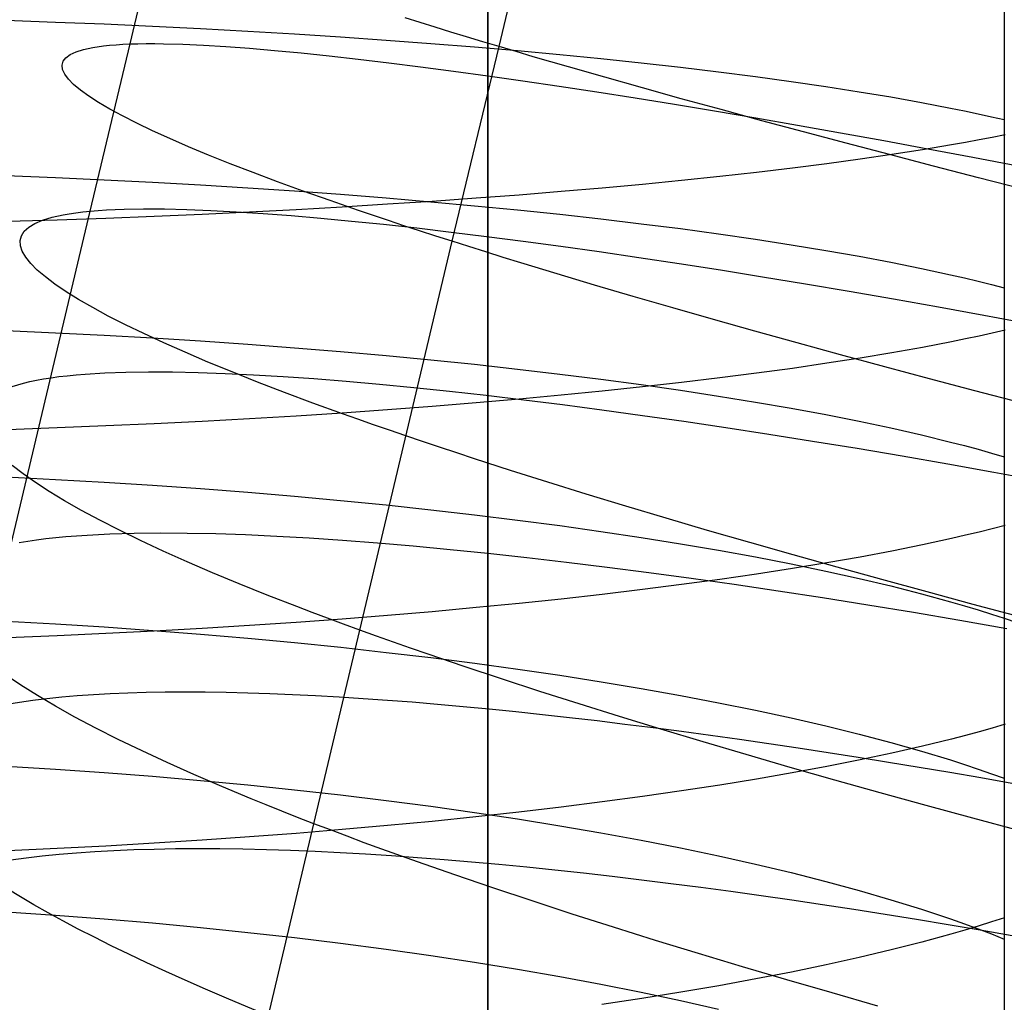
# Model space of a CAD drawing. Extents: x -383 to 1849, y -1185 to -529.
# Tile 324 of 656: x 212 to 221, y -1032 to -1022. Entities that reach past the tile are written whole.
import ezdxf

# ---------------------------------------------------------------- set-up
doc = ezdxf.new("R2010")
doc.units = 0
doc.layers.add('PREDEFINITO', color=7, linetype='CONTINUOUS')

msp = doc.modelspace()

# ---------------------------------------------------------------- linework, layer by layer
at = {"layer": 'PREDEFINITO'}
for p, q in [((216.3196, -1056.3057, 420), (216.333, -1000.1144, 420)), ((216.3196, -1056.3057, 370), (216.333, -1000.1144, 370)), ((216.333, -1000.1144, 395), (216.3196, -1056.3057, 395)), ((216.3196, -1056.3057, 420), (216.333, -1000.1144, 420)), ((212.8829, -1022.6804, 491.9331), (213.6495, -1019.4524, 491.599)), ((216.4365, -1022.7066, 477.17), (216.8831, -1020.8259, 477.0034)), ((221.2995, -1021.7899, 656.3105), (221.2995, -1025.0282, 656.0013)), ((211.6887, -1022.4527, 649.1545), (212.1625, -1022.4694, 649.2772)), ((215.82, -1022.5201, 477.9013), (215.5309, -1022.4301, 478.2838)), ((212.1625, -1022.4694, 649.2772), (212.6325, -1022.4882, 649.4152)), ((212.6325, -1022.4882, 649.4152), (213.0982, -1022.5091, 649.5681)), ((213.0982, -1022.5091, 649.5681), (213.5591, -1022.532, 649.7357)), ((213.5591, -1022.532, 649.7357), (214.0149, -1022.5568, 649.9177)), ((215.9693, -1022.5659, 477.7142), (215.82, -1022.5201, 477.9013)), ((214.0149, -1022.5568, 649.9177), (214.4649, -1022.5836, 650.1139)), ((214.4649, -1022.5836, 650.1139), (214.9088, -1022.6122, 650.324)), ((214.9088, -1022.6122, 650.324), (215.346, -1022.6427, 650.5477)), ((215.346, -1022.6427, 650.5477), (215.7761, -1022.6751, 650.7847)), ((216.1219, -1022.6122, 477.5299), (215.9693, -1022.5659, 477.7142)), ((216.2776, -1022.6592, 477.3485), (216.1219, -1022.6122, 477.5299)), ((212.3608, -1022.7561, 489.5565), (212.4333, -1022.7331, 490.0388)), ((212.4333, -1022.7331, 490.0388), (212.5217, -1022.714, 490.5181)), ((212.4978, -1024.2903, 492.136), (212.8829, -1022.6804, 491.9331)), ((212.5217, -1022.714, 490.5181), (212.626, -1022.6988, 490.9939)), ((212.626, -1022.6988, 490.9939), (212.6841, -1022.6927, 491.2304)), ((212.6841, -1022.6927, 491.2304), (212.7463, -1022.6876, 491.4658)), ((212.7463, -1022.6876, 491.4658), (212.8126, -1022.6835, 491.7)), ((212.8126, -1022.6835, 491.7), (212.8829, -1022.6804, 491.9331)), ((212.8829, -1022.6804, 491.9331), (212.9573, -1022.6784, 492.1649)), ((212.9573, -1022.6784, 492.1649), (213.0357, -1022.6774, 492.3954)), ((213.0357, -1022.6774, 492.3954), (213.1181, -1022.6774, 492.6246)), ((213.1181, -1022.6774, 492.6246), (213.2044, -1022.6785, 492.8523)), ((213.2044, -1022.6785, 492.8523), (213.3886, -1022.6835, 493.3034)), ((213.3886, -1022.6835, 493.3034), (213.5879, -1022.6925, 493.7483)), ((213.5879, -1022.6925, 493.7483), (213.8019, -1022.7054, 494.1867)), ((213.8019, -1022.7054, 494.1867), (214.0302, -1022.7222, 494.6181)), ((214.0302, -1022.7222, 494.6181), (214.2725, -1022.7427, 495.0422)), ((214.2725, -1022.7427, 495.0422), (214.5283, -1022.7669, 495.4587)), ((215.7761, -1022.6751, 650.7847), (216.1986, -1022.7092, 651.0348)), ((215.9819, -1024.5808, 477.381), (216.4365, -1022.7066, 477.17)), ((216.1986, -1022.7092, 651.0348), (216.613, -1022.745, 651.2977)), ((216.4365, -1022.7066, 477.17), (216.2776, -1022.6592, 477.3485)), ((216.5986, -1022.7546, 476.9946), (216.4365, -1022.7066, 477.17)), ((212.2372, -1022.8475, 488.0977), (212.2629, -1022.8134, 488.5855)), ((212.2629, -1022.8134, 488.5855), (212.304, -1022.7829, 489.0719)), ((212.304, -1022.7829, 489.0719), (212.3608, -1022.7561, 489.5565)), ((214.5283, -1022.7669, 495.4587), (214.7973, -1022.7948, 495.8671)), ((214.7973, -1022.7948, 495.8671), (215.079, -1022.8263, 496.2671)), ((215.079, -1022.8263, 496.2671), (215.373, -1022.8613, 496.6584)), ((216.7638, -1022.8031, 476.8221), (216.5986, -1022.7546, 476.9946)), ((216.613, -1022.745, 651.2977), (217.0188, -1022.7826, 651.5732)), ((216.932, -1022.8521, 476.6528), (216.7638, -1022.8031, 476.8221)), ((217.0188, -1022.7826, 651.5732), (217.4156, -1022.8218, 651.8609)), ((217.4156, -1022.8218, 651.8609), (217.8029, -1022.8627, 652.1605)), ((212.227, -1022.8852, 487.6091), (212.2372, -1022.8475, 488.0977)), ((212.232, -1022.9265, 487.1203), (212.227, -1022.8852, 487.6091)), ((212.2523, -1022.9711, 486.6318), (212.232, -1022.9265, 487.1203)), ((215.373, -1022.8613, 496.6584), (215.679, -1022.8998, 497.0404)), ((215.679, -1022.8998, 497.0404), (215.9965, -1022.9418, 497.4129)), ((217.1031, -1022.9016, 476.4865), (216.932, -1022.8521, 476.6528)), ((217.4541, -1023.0019, 476.1633), (217.1031, -1022.9016, 476.4865)), ((217.8029, -1022.8627, 652.1605), (218.1803, -1022.9052, 652.4719)), ((218.1803, -1022.9052, 652.4719), (218.5471, -1022.9492, 652.7947)), ((212.2875, -1023.0192, 486.1441), (212.2523, -1022.9711, 486.6318)), ((212.3378, -1023.0705, 485.6577), (212.2875, -1023.0192, 486.1441)), ((215.9965, -1022.9418, 497.4129), (216.3252, -1022.987, 497.7755)), ((216.3252, -1022.987, 497.7755), (216.6647, -1023.0356, 498.1278)), ((217.8162, -1023.104, 475.8526), (217.4541, -1023.0019, 476.1633)), ((218.5471, -1022.9492, 652.7947), (218.9031, -1022.9947, 653.1286)), ((218.9031, -1022.9947, 653.1286), (219.2476, -1023.0418, 653.4735)), ((212.4028, -1023.1251, 485.1732), (212.3378, -1023.0705, 485.6577)), ((216.6647, -1023.0356, 498.1278), (217.0145, -1023.0875, 498.4694)), ((217.0145, -1023.0875, 498.4694), (217.3744, -1023.1425, 498.8)), ((218.1889, -1023.2077, 475.5546), (217.8162, -1023.104, 475.8526)), ((219.2476, -1023.0418, 653.4735), (219.5802, -1023.0903, 653.829)), ((219.5802, -1023.0903, 653.829), (219.9005, -1023.1401, 654.1948)), ((212.4826, -1023.1828, 484.6911), (212.4028, -1023.1251, 485.1732)), ((212.577, -1023.2436, 484.2119), (212.4826, -1023.1828, 484.6911)), ((217.3744, -1023.1425, 498.8), (217.7438, -1023.2006, 499.1192)), ((217.7438, -1023.2006, 499.1192), (218.1224, -1023.2618, 499.4266)), ((218.5716, -1023.3129, 475.2694), (218.1889, -1023.2077, 475.5546)), ((219.9005, -1023.1401, 654.1948), (220.2079, -1023.1914, 654.5707)), ((220.2079, -1023.1914, 654.5707), (220.502, -1023.244, 654.9564)), ((212.6859, -1023.3075, 483.7363), (212.577, -1023.2436, 484.2119)), ((212.8091, -1023.3743, 483.2646), (212.6859, -1023.3075, 483.7363)), ((218.1224, -1023.2618, 499.4266), (218.5097, -1023.326, 499.7219)), ((218.9639, -1023.4195, 474.9973), (218.5716, -1023.3129, 475.2694)), ((220.502, -1023.244, 654.9564), (220.7823, -1023.2979, 655.3516)), ((220.7823, -1023.2979, 655.3516), (220.9172, -1023.3253, 655.5527)), ((212.9466, -1023.444, 482.7975), (212.8091, -1023.3743, 483.2646)), ((218.5097, -1023.326, 499.7219), (218.9055, -1023.3931, 500.0046)), ((218.9055, -1023.3931, 500.0046), (219.3093, -1023.4631, 500.2744)), ((220.9172, -1023.3253, 655.5527), (221.0484, -1023.3531, 655.7561)), ((221.0484, -1023.3531, 655.7561), (221.1759, -1023.3811, 655.9617)), ((221.1759, -1023.3811, 655.9617), (221.2997, -1023.4094, 656.1696)), ((213.0983, -1023.5165, 482.3354), (212.9466, -1023.444, 482.7975)), ((219.3653, -1023.5273, 474.7383), (218.9639, -1023.4195, 474.9973)), ((219.3093, -1023.4631, 500.2744), (219.7207, -1023.536, 500.5309)), ((213.2641, -1023.5917, 481.879), (213.0983, -1023.5165, 482.3354)), ((213.4437, -1023.6697, 481.4287), (213.2641, -1023.5917, 481.879)), ((219.7753, -1023.6362, 474.4926), (219.3653, -1023.5273, 474.7383)), ((219.7207, -1023.536, 500.5309), (220.1393, -1023.6116, 500.7737)), ((221.1839, -1023.5805, 671.4143), (221.0566, -1023.6049, 671.6205)), ((221.3075, -1023.5557, 671.2058), (221.1839, -1023.5805, 671.4143)), ((213.6372, -1023.7502, 480.9851), (213.4437, -1023.6697, 481.4287)), ((220.1932, -1023.7461, 474.2605), (219.7753, -1023.6362, 474.4926)), ((220.1393, -1023.6116, 500.7737), (220.5647, -1023.6899, 501.0025)), ((220.791, -1023.653, 672.0263), (220.5112, -1023.7, 672.4227)), ((220.5647, -1023.6899, 501.0025), (220.9965, -1023.7709, 501.217)), ((220.9257, -1023.6291, 671.8245), (220.791, -1023.653, 672.0263)), ((221.0566, -1023.6049, 671.6205), (220.9257, -1023.6291, 671.8245)), ((213.8444, -1023.8333, 480.5487), (213.6372, -1023.7502, 480.9851)), ((220.2175, -1023.7459, 672.8097), (219.9105, -1023.7906, 673.1868)), ((220.6187, -1023.8569, 474.0419), (220.1932, -1023.7461, 474.2605)), ((220.5112, -1023.7, 672.4227), (220.2175, -1023.7459, 672.8097)), ((220.9965, -1023.7709, 501.217), (221.4344, -1023.8544, 501.4166)), ((214.0652, -1023.9188, 480.12), (213.8444, -1023.8333, 480.5487)), ((219.2585, -1023.8764, 673.9105), (218.9144, -1023.9175, 674.2566)), ((219.5907, -1023.8341, 673.5538), (219.2585, -1023.8764, 673.9105)), ((219.9105, -1023.7906, 673.1868), (219.5907, -1023.8341, 673.5538)), ((221.0513, -1023.9684, 473.8371), (220.6187, -1023.8569, 474.0419)), ((211.6887, -1023.9483, 649.0038), (212.1625, -1023.9672, 649.1262)), ((212.1625, -1023.9672, 649.1262), (212.6325, -1023.9885, 649.2638)), ((214.2995, -1024.0067, 479.6997), (214.0652, -1023.9188, 480.12)), ((218.5589, -1023.9572, 674.5917), (218.1924, -1023.9956, 674.9157)), ((218.9144, -1023.9175, 674.2566), (218.5589, -1023.9572, 674.5917)), ((221.4903, -1024.0805, 473.6463), (221.0513, -1023.9684, 473.8371)), ((212.6325, -1023.9885, 649.2638), (213.0982, -1024.012, 649.4163)), ((213.0982, -1024.012, 649.4163), (213.5591, -1024.0378, 649.5835)), ((213.5591, -1024.0378, 649.5835), (214.0149, -1024.0658, 649.7651)), ((214.0149, -1024.0658, 649.7651), (214.4649, -1024.096, 649.9608)), ((214.5471, -1024.097, 479.2881), (214.2995, -1024.0067, 479.6997)), ((217.4285, -1024.0683, 675.529), (217.032, -1024.1026, 675.8177)), ((217.8154, -1024.0327, 675.2282), (217.4285, -1024.0683, 675.529)), ((218.1924, -1023.9956, 674.9157), (217.8154, -1024.0327, 675.2282)), ((214.4649, -1024.096, 649.9608), (214.9088, -1024.1284, 650.1703)), ((214.808, -1024.1895, 478.8858), (214.5471, -1024.097, 479.2881)), ((214.9088, -1024.1284, 650.1703), (215.346, -1024.1628, 650.3934)), ((215.346, -1024.1628, 650.3934), (215.7761, -1024.1993, 650.6299)), ((216.6265, -1024.1354, 676.0942), (216.2124, -1024.1667, 676.3582)), ((217.032, -1024.1026, 675.8177), (216.6265, -1024.1354, 676.0942)), ((214.9234, -1024.2513, 677.072), (214.4797, -1024.2763, 677.283)), ((215.0821, -1024.2842, 478.4935), (214.808, -1024.1895, 478.8858)), ((215.3604, -1024.2247, 676.8473), (214.9234, -1024.2513, 677.072)), ((215.7902, -1024.1964, 676.6093), (215.3604, -1024.2247, 676.8473)), ((215.7761, -1024.1993, 650.6299), (216.1986, -1024.2378, 650.8794)), ((216.2124, -1024.1667, 676.3582), (215.7902, -1024.1964, 676.6093)), ((216.1986, -1024.2378, 650.8794), (216.613, -1024.2783, 651.1416)), ((211.7371, -1027.4953, 492.6563), (212.4978, -1024.2903, 492.136)), ((212.0391, -1024.3773, 490.2451), (212.1297, -1024.3495, 490.7235)), ((212.1297, -1024.3495, 490.7235), (212.2362, -1024.3256, 491.1984)), ((212.2362, -1024.3256, 491.1984), (212.2955, -1024.3153, 491.4345)), ((212.2955, -1024.3153, 491.4345), (212.3589, -1024.3059, 491.6695)), ((212.3589, -1024.3059, 491.6695), (212.4263, -1024.2976, 491.9033)), ((212.4263, -1024.2976, 491.9033), (212.4978, -1024.2903, 492.136)), ((212.4978, -1024.2903, 492.136), (212.5733, -1024.2841, 492.3675)), ((212.5733, -1024.2841, 492.3675), (212.6529, -1024.2789, 492.5976)), ((213.1135, -1024.3414, 677.8314), (212.6479, -1024.3596, 677.985)), ((212.6529, -1024.2789, 492.5976), (212.7364, -1024.2748, 492.8264)), ((212.7364, -1024.2748, 492.8264), (212.8239, -1024.2717, 493.0538)), ((212.8239, -1024.2717, 493.0538), (213.0104, -1024.2686, 493.5043)), ((213.0104, -1024.2686, 493.5043), (213.2121, -1024.2695, 493.9487)), ((213.5743, -1024.3214, 677.6629), (213.1135, -1024.3414, 677.8314)), ((213.2121, -1024.2695, 493.9487), (213.4285, -1024.2745, 494.3865)), ((213.4285, -1024.2745, 494.3865), (213.6592, -1024.2834, 494.8175)), ((214.0299, -1024.2997, 677.4801), (213.5743, -1024.3214, 677.6629)), ((213.6592, -1024.2834, 494.8175), (213.9038, -1024.2963, 495.2412)), ((213.9038, -1024.2963, 495.2412), (214.162, -1024.313, 495.6574)), ((214.4797, -1024.2763, 677.283), (214.0299, -1024.2997, 677.4801)), ((214.162, -1024.313, 495.6574), (214.4332, -1024.3335, 496.0655)), ((214.4332, -1024.3335, 496.0655), (214.7172, -1024.3578, 496.4652)), ((215.3691, -1024.3811, 478.1115), (215.0821, -1024.2842, 478.4935)), ((216.613, -1024.2783, 651.1416), (217.0188, -1024.3207, 651.4163)), ((217.0188, -1024.3207, 651.4163), (217.4156, -1024.365, 651.7033)), ((212.178, -1024.376, 678.1237), (211.7042, -1024.3907, 678.247)), ((211.8621, -1024.4839, 488.7949), (211.9054, -1024.4445, 489.2803)), ((211.9054, -1024.4445, 489.2803), (211.9643, -1024.409, 489.7639)), ((211.9643, -1024.409, 489.7639), (212.0391, -1024.3773, 490.2451)), ((212.6479, -1024.3596, 677.985), (212.178, -1024.376, 678.1237)), ((214.7172, -1024.3578, 496.4652), (215.0135, -1024.3857, 496.8562)), ((215.0135, -1024.3857, 496.8562), (215.3217, -1024.4173, 497.238)), ((215.3217, -1024.4173, 497.238), (215.6415, -1024.4525, 497.6103)), ((215.5175, -1024.4303, 477.9246), (215.3691, -1024.3811, 478.1115)), ((215.6691, -1024.48, 477.7405), (215.5175, -1024.4303, 477.9246)), ((217.4156, -1024.365, 651.7033), (217.8029, -1024.4111, 652.0022)), ((217.8029, -1024.4111, 652.0022), (218.1803, -1024.459, 652.3127)), ((211.8219, -1024.5734, 487.8208), (211.8343, -1024.5268, 488.3083)), ((211.8343, -1024.5268, 488.3083), (211.8621, -1024.4839, 488.7949)), ((215.6415, -1024.4525, 497.6103), (215.9723, -1024.4912, 497.9728)), ((215.8239, -1024.5302, 477.5593), (215.6691, -1024.48, 477.7405)), ((215.9819, -1024.5808, 477.381), (215.8239, -1024.5302, 477.5593)), ((215.9723, -1024.4912, 497.9728), (216.3139, -1024.5335, 498.325)), ((216.3139, -1024.5335, 498.325), (216.6658, -1024.5791, 498.6665)), ((218.1803, -1024.459, 652.3127), (218.5471, -1024.5087, 652.6347)), ((218.5471, -1024.5087, 652.6347), (218.903, -1024.5601, 652.9678)), ((211.8249, -1024.6235, 487.3332), (211.8219, -1024.5734, 487.8208)), ((211.843, -1024.677, 486.8458), (211.8249, -1024.6235, 487.3332)), ((215.0936, -1028.3245, 477.8935), (215.9819, -1024.5808, 477.381)), ((216.1431, -1024.632, 477.2057), (215.9819, -1024.5808, 477.381)), ((216.3073, -1024.6836, 477.0334), (216.1431, -1024.632, 477.2057)), ((216.6658, -1024.5791, 498.6665), (217.0277, -1024.6281, 498.997)), ((217.0277, -1024.6281, 498.997), (217.399, -1024.6805, 499.3162)), ((218.903, -1024.5601, 652.9678), (219.2476, -1024.6132, 653.3118)), ((219.2476, -1024.6132, 653.3118), (219.5802, -1024.6679, 653.6664)), ((211.8762, -1024.7339, 486.3593), (211.843, -1024.677, 486.8458)), ((211.9244, -1024.794, 485.8742), (211.8762, -1024.7339, 486.3593)), ((216.4747, -1024.7357, 476.8641), (216.3073, -1024.6836, 477.0334)), ((217.399, -1024.6805, 499.3162), (217.7795, -1024.7361, 499.6236)), ((219.5802, -1024.6679, 653.6664), (219.9005, -1024.7243, 654.0313)), ((219.9005, -1024.7243, 654.0313), (220.2079, -1024.7821, 654.4062)), ((211.9875, -1024.8574, 485.3909), (211.9244, -1024.794, 485.8742)), ((216.645, -1024.7882, 476.6979), (216.4747, -1024.7357, 476.8641)), ((216.9942, -1024.8944, 476.3748), (216.645, -1024.7882, 476.6979)), ((217.7795, -1024.7361, 499.6236), (218.1687, -1024.795, 499.9188)), ((218.1687, -1024.795, 499.9188), (218.5662, -1024.857, 500.2015)), ((220.2079, -1024.7821, 654.4062), (220.502, -1024.8415, 654.7909)), ((212.0653, -1024.9239, 484.91), (211.9875, -1024.8574, 485.3909)), ((212.1578, -1024.9934, 484.4321), (212.0653, -1024.9239, 484.91)), ((217.3547, -1025.0021, 476.0642), (216.9942, -1024.8944, 476.3748)), ((218.5662, -1024.857, 500.2015), (218.9717, -1024.9221, 500.4713)), ((218.9717, -1024.9221, 500.4713), (219.3847, -1024.9903, 500.7279)), ((220.502, -1024.8415, 654.7909), (220.7823, -1024.9023, 655.1852)), ((220.7823, -1024.9023, 655.1852), (220.9172, -1024.9333, 655.3858)), ((212.2648, -1025.0659, 483.9577), (212.1578, -1024.9934, 484.4321)), ((217.7258, -1025.1113, 475.7662), (217.3547, -1025.0021, 476.0642)), ((219.3847, -1024.9903, 500.7279), (219.8048, -1025.0615, 500.9708)), ((220.9172, -1024.9333, 655.3858), (221.0484, -1024.9646, 655.5886)), ((221.0484, -1024.9646, 655.5886), (221.1759, -1024.9962, 655.7937)), ((221.1759, -1024.9962, 655.7937), (221.2997, -1025.0282, 656.001)), ((212.3861, -1025.1412, 483.4873), (212.2648, -1025.0659, 483.9577)), ((218.107, -1025.2217, 475.481), (217.7258, -1025.1113, 475.7662)), ((219.8048, -1025.0615, 500.9708), (220.2316, -1025.1357, 501.1996)), ((221.2995, -1025.0282, 656.0013), (221.2995, -1026.6551, 655.8027)), ((212.5218, -1025.2194, 483.0215), (212.3861, -1025.1412, 483.4873)), ((220.2316, -1025.1357, 501.1996), (220.6647, -1025.2128, 501.4141)), ((212.6717, -1025.3003, 482.5607), (212.5218, -1025.2194, 483.0215)), ((212.8357, -1025.3838, 482.1055), (212.6717, -1025.3003, 482.5607)), ((218.4979, -1025.3332, 475.2088), (218.107, -1025.2217, 475.481)), ((220.6647, -1025.2128, 501.4141), (221.1038, -1025.2927, 501.6138)), ((221.1038, -1025.2927, 501.6138), (221.5484, -1025.3754, 501.7983)), ((213.0136, -1025.4699, 481.6564), (212.8357, -1025.3838, 482.1055)), ((218.8979, -1025.4458, 474.9497), (218.4979, -1025.3332, 475.2088)), ((211.6887, -1025.4391, 648.8275), (212.1625, -1025.4604, 648.9495)), ((212.1625, -1025.4604, 648.9495), (212.6324, -1025.4843, 649.0867)), ((212.6324, -1025.4843, 649.0867), (213.0982, -1025.5108, 649.2387)), ((213.2054, -1025.5585, 481.214), (213.0136, -1025.4699, 481.6564)), ((219.3065, -1025.5592, 474.7038), (218.8979, -1025.4458, 474.9497)), ((221.0566, -1025.4925, 671.4459), (220.9257, -1025.5202, 671.6495)), ((221.1839, -1025.4644, 671.2401), (221.0566, -1025.4925, 671.4459)), ((221.3075, -1025.436, 671.0321), (221.1839, -1025.4644, 671.2401)), ((213.0982, -1025.5108, 649.2387), (213.5591, -1025.5399, 649.4054)), ((213.4109, -1025.6495, 480.7787), (213.2054, -1025.5585, 481.214)), ((213.5591, -1025.5399, 649.4054), (214.0149, -1025.5714, 649.5864)), ((214.0149, -1025.5714, 649.5864), (214.4649, -1025.6055, 649.7814)), ((219.7233, -1025.6734, 474.4714), (219.3065, -1025.5592, 474.7038)), ((220.7911, -1025.5477, 671.8508), (220.5112, -1025.6016, 672.2464)), ((220.9257, -1025.5202, 671.6495), (220.7911, -1025.5477, 671.8508)), ((213.63, -1025.7428, 480.3512), (213.4109, -1025.6495, 480.7787)), ((214.4649, -1025.6055, 649.7814), (214.9088, -1025.6419, 649.9903)), ((214.9088, -1025.6419, 649.9903), (215.346, -1025.6807, 650.2127)), ((215.346, -1025.6807, 650.2127), (215.7761, -1025.7217, 650.4484)), ((220.1476, -1025.7881, 474.2526), (219.7233, -1025.6734, 474.4714)), ((220.2175, -1025.6543, 672.6324), (219.9106, -1025.7056, 673.0087)), ((220.5112, -1025.6016, 672.2464), (220.2175, -1025.6543, 672.6324)), ((213.8627, -1025.8383, 479.932), (213.63, -1025.7428, 480.3512)), ((215.7761, -1025.7217, 650.4484), (216.1985, -1025.7651, 650.6971)), ((216.1985, -1025.7651, 650.6971), (216.6129, -1025.8107, 650.9585)), ((219.5907, -1025.7555, 673.375), (219.2585, -1025.8041, 673.7308)), ((219.9106, -1025.7056, 673.0087), (219.5907, -1025.7555, 673.375)), ((212.2767, -1025.8744, 492.8519), (212.3611, -1025.8661, 493.0802)), ((212.3611, -1025.8661, 493.0802), (212.4494, -1025.8588, 493.3071)), ((212.4494, -1025.8588, 493.3071), (212.6376, -1025.8475, 493.7565)), ((212.6376, -1025.8475, 493.7565), (212.8408, -1025.8403, 494.1997)), ((212.8408, -1025.8403, 494.1997), (213.0587, -1025.8372, 494.6364)), ((213.0587, -1025.8372, 494.6364), (213.2909, -1025.8383, 495.0661)), ((213.2909, -1025.8383, 495.0661), (213.5369, -1025.8434, 495.4887)), ((213.5369, -1025.8434, 495.4887), (213.7963, -1025.8524, 495.9035)), ((213.7963, -1025.8524, 495.9035), (214.0689, -1025.8655, 496.3104)), ((214.1088, -1025.9361, 479.5215), (213.8627, -1025.8383, 479.932)), ((214.0689, -1025.8655, 496.3104), (214.354, -1025.8824, 496.7088)), ((216.6129, -1025.8107, 650.9585), (217.0188, -1025.8584, 651.2323)), ((217.0188, -1025.8584, 651.2323), (217.4156, -1025.9083, 651.5183)), ((218.9144, -1025.8512, 674.0761), (218.5589, -1025.8968, 674.4105)), ((219.2585, -1025.8041, 673.7308), (218.9144, -1025.8512, 674.0761)), ((220.579, -1025.9034, 474.0475), (220.1476, -1025.7881, 474.2526)), ((211.746, -1025.9793, 490.9817), (211.8546, -1025.9468, 491.4557)), ((211.8546, -1025.9468, 491.4557), (211.9148, -1025.9321, 491.6913)), ((211.9148, -1025.9321, 491.6913), (211.9791, -1025.9184, 491.9258)), ((211.9791, -1025.9184, 491.9258), (212.0475, -1025.9058, 492.1592)), ((212.0475, -1025.9058, 492.1592), (212.1198, -1025.8943, 492.3914)), ((212.1198, -1025.8943, 492.3914), (212.1963, -1025.8838, 492.6223)), ((212.1963, -1025.8838, 492.6223), (212.2767, -1025.8744, 492.8519)), ((214.3681, -1026.0359, 479.1203), (214.1088, -1025.9361, 479.5215)), ((214.354, -1025.8824, 496.7088), (214.6515, -1025.9032, 497.0985)), ((214.6515, -1025.9032, 497.0985), (214.9608, -1025.9278, 497.4791)), ((214.9608, -1025.9278, 497.4791), (215.2816, -1025.9562, 497.8501)), ((215.2816, -1025.9562, 497.8501), (215.6135, -1025.9882, 498.2113)), ((217.4156, -1025.9083, 651.5183), (217.8029, -1025.9602, 651.8163)), ((217.8029, -1025.9602, 651.8163), (218.1803, -1026.0142, 652.1259)), ((218.1924, -1025.9409, 674.7338), (217.8154, -1025.9834, 675.0456)), ((218.5589, -1025.8968, 674.4105), (218.1924, -1025.9409, 674.7338)), ((221.017, -1026.0191, 473.8564), (220.579, -1025.9034, 474.0475)), ((214.6407, -1026.1378, 478.7289), (214.3681, -1026.0359, 479.1203)), ((215.6135, -1025.9882, 498.2113), (215.9561, -1026.024, 498.5622)), ((215.9561, -1026.024, 498.5622), (216.3089, -1026.0634, 498.9025)), ((217.4285, -1026.0243, 675.3457), (217.032, -1026.0636, 675.6338)), ((217.8154, -1025.9834, 675.0456), (217.4285, -1026.0243, 675.3457)), ((218.1803, -1026.0142, 652.1259), (218.5471, -1026.0702, 652.4468)), ((221.461, -1026.1349, 473.6793), (221.017, -1026.0191, 473.8564)), ((214.9263, -1026.2415, 478.3479), (214.6407, -1026.1378, 478.7289)), ((216.2124, -1026.1372, 676.1731), (215.7902, -1026.1714, 676.4236)), ((216.6265, -1026.1013, 675.9097), (216.2124, -1026.1372, 676.1731)), ((216.3089, -1026.0634, 498.9025), (216.6716, -1026.1064, 499.2317)), ((217.032, -1026.0636, 675.6338), (216.6265, -1026.1013, 675.9097)), ((216.6716, -1026.1064, 499.2317), (217.0438, -1026.1529, 499.5497)), ((217.0438, -1026.1529, 499.5497), (217.425, -1026.2029, 499.8558)), ((218.5471, -1026.0702, 652.4468), (218.903, -1026.128, 652.7789)), ((218.903, -1026.128, 652.7789), (219.2476, -1026.1878, 653.1218)), ((214.9234, -1026.2343, 676.8853), (214.4797, -1026.2631, 677.0958)), ((215.3604, -1026.2038, 676.6611), (214.9234, -1026.2343, 676.8853)), ((215.074, -1026.2941, 478.1615), (214.9263, -1026.2415, 478.3479)), ((215.7902, -1026.1714, 676.4236), (215.3604, -1026.2038, 676.6611)), ((217.425, -1026.2029, 499.8558), (217.815, -1026.2563, 500.1499)), ((219.2476, -1026.1878, 653.1218), (219.5802, -1026.2494, 653.4752)), ((219.5802, -1026.2494, 653.4752), (219.9005, -1026.3128, 653.8389)), ((213.1135, -1026.3377, 677.643), (212.6479, -1026.3586, 677.7963)), ((213.5743, -1026.3148, 677.4749), (213.1135, -1026.3377, 677.643)), ((214.0299, -1026.2899, 677.2925), (213.5743, -1026.3148, 677.4749)), ((214.4797, -1026.2631, 677.0958), (214.0299, -1026.2899, 677.2925)), ((215.2248, -1026.3472, 477.9778), (215.074, -1026.2941, 478.1615)), ((215.379, -1026.4006, 477.797), (215.2248, -1026.3472, 477.9778)), ((217.815, -1026.2563, 500.1499), (218.2132, -1026.3132, 500.4315)), ((218.2132, -1026.3132, 500.4315), (218.6194, -1026.3733, 500.7002)), ((219.9005, -1026.3128, 653.8389), (220.2079, -1026.378, 654.2127)), ((212.178, -1026.3775, 677.9346), (211.7042, -1026.3943, 678.0577)), ((212.6479, -1026.3586, 677.7963), (212.178, -1026.3775, 677.9346)), ((215.5363, -1026.4546, 477.6191), (215.379, -1026.4006, 477.797)), ((218.6194, -1026.3733, 500.7002), (219.033, -1026.4368, 500.9556)), ((219.033, -1026.4368, 500.9556), (219.4537, -1026.5036, 501.1975)), ((220.2079, -1026.378, 654.2127), (220.502, -1026.4448, 654.5962)), ((215.6967, -1026.5089, 477.4442), (215.5363, -1026.4546, 477.6191)), ((215.8603, -1026.5637, 477.2723), (215.6967, -1026.5089, 477.4442)), ((219.4537, -1026.5036, 501.1975), (219.8811, -1026.5736, 501.4254)), ((220.502, -1026.4448, 654.5962), (220.7823, -1026.5134, 654.9891)), ((220.7823, -1026.5134, 654.9891), (220.9172, -1026.5482, 655.1891)), ((216.027, -1026.6188, 477.1035), (215.8603, -1026.5637, 477.2723)), ((216.1966, -1026.6743, 476.9377), (216.027, -1026.6188, 477.1035)), ((219.8811, -1026.5736, 501.4254), (220.3148, -1026.6467, 501.6389)), ((220.9172, -1026.5482, 655.1891), (221.0484, -1026.5835, 655.3913)), ((221.0484, -1026.5835, 655.3913), (221.1759, -1026.6191, 655.5958)), ((221.1759, -1026.6191, 655.5958), (221.2997, -1026.6551, 655.8024)), ((216.5447, -1026.7864, 476.6153), (216.1966, -1026.6743, 476.9377)), ((220.3148, -1026.6467, 501.6389), (220.7545, -1026.723, 501.8378)), ((220.7545, -1026.723, 501.8378), (221.1996, -1026.8024, 502.0215)), ((221.2995, -1026.6551, 655.8027), (221.2992, -1028.2094, 655.5825)), ((211.8504, -1026.8196, 484.225), (211.7457, -1026.7385, 484.699)), ((211.9696, -1026.9036, 483.7551), (211.8504, -1026.8196, 484.225)), ((216.9039, -1026.8998, 476.3053), (216.5447, -1026.7864, 476.6153)), ((221.1996, -1026.8024, 502.0215), (221.6498, -1026.8847, 502.1897)), ((211.6887, -1026.8489, 648.6336), (212.1625, -1026.8727, 648.7552)), ((212.1031, -1026.9903, 483.2897), (211.9696, -1026.9036, 483.7551)), ((212.1625, -1026.8727, 648.7552), (212.6325, -1026.8995, 648.8918)), ((212.6325, -1026.8995, 648.8918), (213.0982, -1026.9292, 649.0433)), ((217.2738, -1027.0143, 476.0079), (216.9039, -1026.8998, 476.3053)), ((212.2508, -1027.0796, 482.8294), (212.1031, -1026.9903, 483.2897)), ((213.0982, -1026.9292, 649.0433), (213.5592, -1026.9617, 649.2093)), ((213.5592, -1026.9617, 649.2093), (214.0149, -1026.997, 649.3895)), ((214.0149, -1026.997, 649.3895), (214.465, -1027.035, 649.5838)), ((212.4126, -1027.1715, 482.3747), (212.2508, -1027.0796, 482.8294)), ((214.465, -1027.035, 649.5838), (214.9089, -1027.0757, 649.7919)), ((214.9089, -1027.0757, 649.7919), (215.3462, -1027.1191, 650.0134)), ((217.6539, -1027.1299, 475.7233), (217.2738, -1027.0143, 476.0079)), ((212.5884, -1027.2658, 481.926), (212.4126, -1027.1715, 482.3747)), ((215.3462, -1027.1191, 650.0134), (215.7763, -1027.1651, 650.2481)), ((215.7763, -1027.1651, 650.2481), (216.1988, -1027.2136, 650.4957)), ((218.0437, -1027.2464, 475.4515), (217.6539, -1027.1299, 475.7233)), ((212.7782, -1027.3625, 481.4841), (212.5884, -1027.2658, 481.926)), ((216.1988, -1027.2136, 650.4957), (216.6132, -1027.2645, 650.7561)), ((216.6132, -1027.2645, 650.7561), (217.0191, -1027.3179, 651.0288)), ((218.4427, -1027.3637, 475.1929), (218.0437, -1027.2464, 475.4515)), ((212.9817, -1027.4614, 481.0493), (212.7782, -1027.3625, 481.4841)), ((212.9218, -1027.3909, 495.3257), (213.1701, -1027.3883, 495.7475)), ((213.1701, -1027.3883, 495.7475), (213.4318, -1027.3899, 496.1617)), ((213.4318, -1027.3899, 496.1617), (213.7066, -1027.3955, 496.568)), ((217.0191, -1027.3179, 651.0288), (217.4159, -1027.3737, 651.3137)), ((217.4159, -1027.3737, 651.3137), (217.8033, -1027.4318, 651.6105)), ((218.8503, -1027.4816, 474.9474), (218.4427, -1027.3637, 475.1929)), ((221.0569, -1027.38, 671.2382), (220.9259, -1027.4113, 671.4412)), ((221.1841, -1027.3483, 671.0329), (221.0569, -1027.38, 671.2382)), ((221.3077, -1027.3162, 670.8255), (221.1841, -1027.3483, 671.0329)), ((211.8146, -1027.4807, 492.8867), (211.8962, -1027.4671, 493.1158)), ((211.8962, -1027.4671, 493.1158), (211.9817, -1027.4547, 493.3436)), ((211.9817, -1027.4547, 493.3436), (212.0712, -1027.4433, 493.57)), ((212.0712, -1027.4433, 493.57), (212.2616, -1027.4238, 494.0184)), ((212.2616, -1027.4238, 494.0184), (212.4671, -1027.4086, 494.4608)), ((212.4671, -1027.4086, 494.4608), (212.6873, -1027.3976, 494.8967)), ((212.6873, -1027.3976, 494.8967), (212.9218, -1027.3909, 495.3257)), ((213.1989, -1027.5626, 480.6222), (212.9817, -1027.4614, 481.0493)), ((213.7066, -1027.3955, 496.568), (213.9941, -1027.4052, 496.9659)), ((213.9941, -1027.4052, 496.9659), (214.2938, -1027.4189, 497.355)), ((214.2938, -1027.4189, 497.355), (214.6053, -1027.4367, 497.7351)), ((214.6053, -1027.4367, 497.7351), (214.9283, -1027.4583, 498.1057)), ((214.9283, -1027.4583, 498.1057), (215.2624, -1027.4838, 498.4665)), ((215.2624, -1027.4838, 498.4665), (215.607, -1027.5132, 498.8171)), ((217.8033, -1027.4318, 651.6105), (218.1806, -1027.4922, 651.9188)), ((219.2661, -1027.6, 474.7154), (218.8503, -1027.4816, 474.9474)), ((220.7913, -1027.4423, 671.642), (220.5114, -1027.5032, 672.0366)), ((220.9259, -1027.4113, 671.4412), (220.7913, -1027.4423, 671.642)), ((213.4297, -1027.6658, 480.2034), (213.1989, -1027.5626, 480.6222)), ((215.607, -1027.5132, 498.8171), (215.9619, -1027.5465, 499.157)), ((215.9619, -1027.5465, 499.157), (216.3266, -1027.5835, 499.486)), ((218.1806, -1027.4922, 651.9188), (218.5475, -1027.5548, 652.2386)), ((218.5475, -1027.5548, 652.2386), (218.9034, -1027.6195, 652.5693)), ((220.2177, -1027.5627, 672.4217), (219.9108, -1027.6206, 672.797)), ((220.5114, -1027.5032, 672.0366), (220.2177, -1027.5627, 672.4217)), ((213.674, -1027.7711, 479.7934), (213.4297, -1027.6658, 480.2034)), ((216.3266, -1027.5835, 499.486), (216.7008, -1027.6242, 499.8036)), ((216.7008, -1027.6242, 499.8036), (217.0839, -1027.6686, 500.1096)), ((217.0839, -1027.6686, 500.1096), (217.4757, -1027.7168, 500.4034)), ((218.9034, -1027.6195, 652.5693), (219.2479, -1027.6864, 652.9109)), ((219.6895, -1027.7188, 474.4969), (219.2661, -1027.6, 474.7154)), ((219.9108, -1027.6206, 672.797), (219.5909, -1027.677, 673.1623)), ((217.4757, -1027.7168, 500.4034), (217.8757, -1027.7685, 500.6847)), ((217.8757, -1027.7685, 500.6847), (218.2835, -1027.8238, 500.9533)), ((219.2587, -1027.7319, 673.5173), (218.9146, -1027.785, 673.8617)), ((219.2479, -1027.6864, 652.9109), (219.5805, -1027.7554, 653.2631)), ((219.5909, -1027.677, 673.1623), (219.2587, -1027.7319, 673.5173)), ((219.5805, -1027.7554, 653.2631), (219.9007, -1027.8263, 653.6255)), ((220.1201, -1027.8378, 474.2921), (219.6895, -1027.7188, 474.4969)), ((213.9316, -1027.8783, 479.3926), (213.674, -1027.7711, 479.7934)), ((218.5591, -1027.8365, 674.1953), (218.1926, -1027.8863, 674.5177)), ((218.2835, -1027.8238, 500.9533), (218.6987, -1027.8827, 501.2086)), ((218.9146, -1027.785, 673.8617), (218.5591, -1027.8365, 674.1953)), ((219.9007, -1027.8263, 653.6255), (220.208, -1027.8992, 653.9979)), ((220.5573, -1027.9569, 474.1012), (220.1201, -1027.8378, 474.2921)), ((214.2025, -1027.9873, 479.0018), (213.9316, -1027.8783, 479.3926)), ((217.8156, -1027.9344, 674.8288), (217.4287, -1027.9806, 675.1281)), ((218.1926, -1027.8863, 674.5177), (217.8156, -1027.9344, 674.8288)), ((218.6987, -1027.8827, 501.2086), (219.121, -1027.945, 501.4503)), ((219.121, -1027.945, 501.4503), (219.5498, -1028.0109, 501.678)), ((220.208, -1027.8992, 653.9979), (220.5021, -1027.974, 654.38)), ((221.0006, -1028.076, 473.9243), (220.5573, -1027.9569, 474.1012)), ((214.4865, -1028.0981, 478.6213), (214.2025, -1027.9873, 479.0018)), ((217.0322, -1028.025, 675.4155), (216.6267, -1028.0675, 675.6907)), ((217.4287, -1027.9806, 675.1281), (217.0322, -1028.025, 675.4155)), ((219.5498, -1028.0109, 501.678), (219.9848, -1028.0801, 501.8914)), ((220.5021, -1027.974, 654.38), (220.7823, -1028.0507, 654.7716)), ((220.7823, -1028.0507, 654.7716), (220.9171, -1028.0897, 654.9709)), ((214.6334, -1028.1541, 478.4351), (214.4865, -1028.0981, 478.6213)), ((215.7903, -1028.1466, 676.2034), (215.3605, -1028.1832, 676.4403)), ((216.2125, -1028.108, 675.9534), (215.7903, -1028.1466, 676.2034)), ((216.6267, -1028.0675, 675.6907), (216.2125, -1028.108, 675.9534)), ((219.9848, -1028.0801, 501.8914), (220.4256, -1028.1528, 502.0901)), ((220.9171, -1028.0897, 654.9709), (221.0482, -1028.1292, 655.1724)), ((221.4495, -1028.1949, 473.7616), (221.0006, -1028.076, 473.9243)), ((221.0482, -1028.1292, 655.1724), (221.1757, -1028.1691, 655.3762)), ((211.6892, -1028.2376, 648.4113), (212.1631, -1028.2641, 648.5322)), ((214.9235, -1028.2178, 676.6639), (214.4799, -1028.2502, 676.8739)), ((214.7836, -1028.2105, 478.2516), (214.6334, -1028.1541, 478.4351)), ((214.937, -1028.2673, 478.0711), (214.7836, -1028.2105, 478.2516)), ((215.3605, -1028.1832, 676.4403), (214.9235, -1028.2178, 676.6639)), ((220.4256, -1028.1528, 502.0901), (220.8718, -1028.2288, 502.2737)), ((220.8718, -1028.2288, 502.2737), (221.323, -1028.3081, 502.4419)), ((221.1757, -1028.1691, 655.3762), (221.2994, -1028.2094, 655.5822)), ((221.2992, -1028.2094, 655.5825), (221.2994, -1029.7511, 655.3291)), ((221.2994, -1028.2094, 655.5822), (221.4193, -1028.2501, 655.7903)), ((212.1631, -1028.2641, 648.5322), (212.6331, -1028.2938, 648.6681)), ((212.6331, -1028.2938, 648.6681), (213.0989, -1028.3268, 648.8188)), ((213.1136, -1028.3345, 677.4197), (212.648, -1028.3581, 677.5726)), ((213.0989, -1028.3268, 648.8188), (213.5599, -1028.3629, 648.984)), ((213.5744, -1028.3086, 677.2521), (213.1136, -1028.3345, 677.4197)), ((214.03, -1028.2805, 677.07), (213.5744, -1028.3086, 677.2521)), ((214.4799, -1028.2502, 676.8739), (214.03, -1028.2805, 677.07)), ((214.6506, -1030.1877, 478.2025), (215.0936, -1028.3245, 477.8935)), ((215.0936, -1028.3245, 477.8935), (214.937, -1028.2673, 478.0711)), ((215.2534, -1028.382, 477.7188), (215.0936, -1028.3245, 477.8935)), ((212.178, -1028.3794, 677.7106), (211.7043, -1028.3984, 677.8334)), ((212.648, -1028.3581, 677.5726), (212.178, -1028.3794, 677.7106)), ((213.5599, -1028.3629, 648.984), (214.0157, -1028.4022, 649.1634)), ((214.0157, -1028.4022, 649.1634), (214.4658, -1028.4445, 649.3568)), ((215.4164, -1028.4399, 477.5472), (215.2534, -1028.382, 477.7188)), ((214.4658, -1028.4445, 649.3568), (214.9097, -1028.4898, 649.5639)), ((214.9097, -1028.4898, 649.5639), (215.3469, -1028.5381, 649.7844)), ((215.5825, -1028.4982, 477.3786), (215.4164, -1028.4399, 477.5472)), ((215.7515, -1028.5567, 477.2131), (215.5825, -1028.4982, 477.3786)), ((215.3469, -1028.5381, 649.7844), (215.777, -1028.5892, 650.0181)), ((216.0984, -1028.6747, 476.8912), (215.7515, -1028.5567, 477.2131)), ((215.777, -1028.5892, 650.0181), (216.1995, -1028.6431, 650.2646)), ((216.4566, -1028.7938, 476.5818), (216.0984, -1028.6747, 476.8912)), ((216.1995, -1028.6431, 650.2646), (216.6139, -1028.6998, 650.5238)), ((216.6139, -1028.6998, 650.5238), (217.0198, -1028.7593, 650.7954)), ((211.8285, -1028.8538, 483.1231), (211.6826, -1028.7561, 483.5819)), ((216.8256, -1028.9138, 476.285), (216.4566, -1028.7938, 476.5818)), ((217.0198, -1028.7593, 650.7954), (217.4166, -1028.8213, 651.079)), ((211.9886, -1028.9539, 482.6699), (211.8285, -1028.8538, 483.1231)), ((217.4166, -1028.8213, 651.079), (217.8038, -1028.886, 651.3745)), ((217.8038, -1028.886, 651.3745), (218.1811, -1028.9531, 651.6815)), ((212.1627, -1029.0563, 482.2227), (211.9886, -1028.9539, 482.6699)), ((217.2049, -1029.0347, 476.0009), (216.8256, -1028.9138, 476.285)), ((218.1811, -1028.9531, 651.6815), (218.548, -1029.0228, 651.9998)), ((212.3506, -1029.161, 481.7822), (212.1627, -1029.0563, 482.2227)), ((217.594, -1029.1561, 475.7297), (217.2049, -1029.0347, 476.0009)), ((218.548, -1029.0228, 651.9998), (218.9038, -1029.0948, 652.3292)), ((218.9038, -1029.0948, 652.3292), (219.2483, -1029.1693, 652.6693)), ((212.5524, -1029.2678, 481.3488), (212.3506, -1029.161, 481.7822)), ((217.9923, -1029.2782, 475.4716), (217.594, -1029.1561, 475.7297)), ((219.2483, -1029.1693, 652.6693), (219.5808, -1029.246, 653.0199)), ((212.7679, -1029.3767, 480.9231), (212.5524, -1029.2678, 481.3488)), ((218.3993, -1029.4006, 475.2267), (217.9923, -1029.2782, 475.4716)), ((219.5808, -1029.246, 653.0199), (219.901, -1029.3249, 653.3807)), ((221.1837, -1029.267, 670.7871), (221.0564, -1029.3027, 670.9918)), ((221.3072, -1029.231, 670.5803), (221.1837, -1029.267, 670.7871)), ((212.997, -1029.4875, 480.5057), (212.7679, -1029.3767, 480.9231)), ((219.901, -1029.3249, 653.3807), (220.2083, -1029.406, 653.7515)), ((220.7908, -1029.3728, 671.3943), (220.5109, -1029.4414, 671.7876)), ((220.9254, -1029.338, 671.1941), (220.7908, -1029.3728, 671.3943)), ((221.0564, -1029.3027, 670.9918), (220.9254, -1029.338, 671.1941)), ((218.8145, -1029.5232, 474.9952), (218.3993, -1029.4006, 475.2267)), ((220.2083, -1029.406, 653.7515), (220.5023, -1029.4893, 654.1319)), ((220.5109, -1029.4414, 671.7876), (220.2173, -1029.5083, 672.1714)), ((213.2395, -1029.6001, 480.0969), (212.997, -1029.4875, 480.5057)), ((219.2375, -1029.646, 474.7773), (218.8145, -1029.5232, 474.9952)), ((220.2173, -1029.5083, 672.1714), (219.9103, -1029.5735, 672.5456)), ((220.5023, -1029.4893, 654.1319), (220.7825, -1029.5746, 654.5218)), ((211.6887, -1029.6337, 648.1569), (212.1625, -1029.6628, 648.2773)), ((212.1625, -1029.6628, 648.2773), (212.6325, -1029.6956, 648.4126)), ((213.4954, -1029.7145, 479.6974), (213.2395, -1029.6001, 480.0969)), ((219.6677, -1029.7688, 474.573), (219.2375, -1029.646, 474.7773)), ((219.5905, -1029.637, 672.9097), (219.2583, -1029.6986, 673.2635)), ((219.9103, -1029.5735, 672.5456), (219.5905, -1029.637, 672.9097)), ((220.7825, -1029.5746, 654.5218), (220.9173, -1029.618, 654.7202)), ((220.9173, -1029.618, 654.7202), (221.0484, -1029.6619, 654.9209)), ((221.0484, -1029.6619, 654.9209), (221.1758, -1029.7063, 655.1237)), ((212.6325, -1029.6956, 648.4126), (213.0982, -1029.7319, 648.5626)), ((213.0982, -1029.7319, 648.5626), (213.5592, -1029.7716, 648.727)), ((213.7646, -1029.8306, 479.3077), (213.4954, -1029.7145, 479.6974)), ((218.9142, -1029.7584, 673.6068), (218.5587, -1029.8164, 673.9393)), ((219.2583, -1029.6986, 673.2635), (218.9142, -1029.7584, 673.6068)), ((221.1758, -1029.7063, 655.1237), (221.2995, -1029.7511, 655.3288)), ((221.2994, -1029.7511, 655.3291), (221.2995, -1031.2991, 655.0385)), ((213.5592, -1029.7716, 648.727), (214.0149, -1029.8149, 648.9055)), ((214.0469, -1029.9482, 478.9283), (213.7646, -1029.8306, 479.3077)), ((214.0149, -1029.8149, 648.9055), (214.465, -1029.8614, 649.098)), ((218.5587, -1029.8164, 673.9393), (218.1922, -1029.8724, 674.2607)), ((220.1046, -1029.8915, 474.3825), (219.6677, -1029.7688, 474.573)), ((214.193, -1030.0076, 478.7426), (214.0469, -1029.9482, 478.9283)), ((214.465, -1029.8614, 649.098), (214.9088, -1029.9113, 649.3041)), ((214.9088, -1029.9113, 649.3041), (215.3461, -1029.9644, 649.5235)), ((217.8152, -1029.9264, 674.5707), (217.4283, -1029.9784, 674.8691)), ((218.1922, -1029.8724, 674.2607), (217.8152, -1029.9264, 674.5707)), ((220.5476, -1030.0138, 474.2061), (220.1046, -1029.8915, 474.3825)), ((214.3423, -1030.0673, 478.5597), (214.193, -1030.0076, 478.7426)), ((215.3461, -1029.9644, 649.5235), (215.7761, -1030.0207, 649.756)), ((215.7761, -1030.0207, 649.756), (216.1986, -1030.08, 650.0013)), ((217.0318, -1030.0283, 675.1556), (216.6263, -1030.0761, 675.4298)), ((217.4283, -1029.9784, 674.8691), (217.0318, -1030.0283, 675.1556)), ((220.9964, -1030.1358, 474.0438), (220.5476, -1030.0138, 474.2061)), ((214.4949, -1030.1274, 478.3797), (214.3423, -1030.0673, 478.5597)), ((214.6506, -1030.1877, 478.2025), (214.4949, -1030.1274, 478.3797)), ((216.2122, -1030.1218, 675.6917), (215.79, -1030.1652, 675.9408)), ((216.1986, -1030.08, 650.0013), (216.613, -1030.1424, 650.2592)), ((216.6263, -1030.0761, 675.4298), (216.2122, -1030.1218, 675.6917)), ((221.4503, -1030.2572, 473.8959), (220.9964, -1030.1358, 474.0438)), ((214.2095, -1032.0466, 478.5483), (214.6506, -1030.1877, 478.2025)), ((214.8096, -1030.2484, 478.0284), (214.6506, -1030.1877, 478.2025)), ((215.3602, -1030.2063, 676.1769), (214.9232, -1030.2452, 676.3998)), ((215.79, -1030.1652, 675.9408), (215.3602, -1030.2063, 676.1769)), ((216.613, -1030.1424, 650.2592), (217.0189, -1030.2078, 650.5294)), ((217.0189, -1030.2078, 650.5294), (217.4157, -1030.2761, 650.8116)), ((214.0297, -1030.3157, 676.8046), (213.5742, -1030.3473, 676.986)), ((214.4796, -1030.2816, 676.6091), (214.0297, -1030.3157, 676.8046)), ((214.9232, -1030.2452, 676.3998), (214.4796, -1030.2816, 676.6091)), ((214.9717, -1030.3094, 477.8572), (214.8096, -1030.2484, 478.0284)), ((215.1369, -1030.3707, 477.689), (214.9717, -1030.3094, 477.8572)), ((217.4157, -1030.2761, 650.8116), (217.803, -1030.3473, 651.1055)), ((212.6478, -1030.403, 677.3055), (212.1779, -1030.4269, 677.443)), ((213.1134, -1030.3764, 677.1531), (212.6478, -1030.403, 677.3055)), ((213.5742, -1030.3473, 676.986), (213.1134, -1030.3764, 677.1531)), ((215.3052, -1030.4322, 477.5239), (215.1369, -1030.3707, 477.689)), ((217.803, -1030.3473, 651.1055), (218.1803, -1030.4212, 651.4109)), ((218.1803, -1030.4212, 651.4109), (218.5472, -1030.4978, 651.7276)), ((212.1779, -1030.4269, 677.443), (211.7041, -1030.4483, 677.5654)), ((215.6504, -1030.556, 477.2028), (215.3052, -1030.4322, 477.5239)), ((218.5472, -1030.4978, 651.7276), (218.9031, -1030.5771, 652.0552)), ((216.007, -1030.6807, 476.894), (215.6504, -1030.556, 477.2028)), ((218.9031, -1030.5771, 652.0552), (219.2476, -1030.659, 652.3935)), ((216.3743, -1030.806, 476.5978), (216.007, -1030.6807, 476.894)), ((219.2476, -1030.659, 652.3935), (219.5803, -1030.7434, 652.7422)), ((219.5803, -1030.7434, 652.7422), (219.9005, -1030.8302, 653.101)), ((216.752, -1030.9319, 476.3143), (216.3743, -1030.806, 476.5978)), ((219.9005, -1030.8302, 653.101), (220.2079, -1030.9195, 653.4698)), ((217.1394, -1031.0583, 476.0437), (216.752, -1030.9319, 476.3143)), ((220.2079, -1030.9195, 653.4698), (220.502, -1031.011, 653.8481)), ((211.6886, -1031.0377, 647.8681), (212.1624, -1031.0693, 647.9879)), ((212.1624, -1031.0693, 647.9879), (212.6324, -1031.1047, 648.1226)), ((217.5362, -1031.1849, 475.786), (217.1394, -1031.0583, 476.0437)), ((220.502, -1031.011, 653.8481), (220.7823, -1031.1049, 654.2358)), ((212.6324, -1031.1047, 648.1226), (213.0981, -1031.144, 648.2718)), ((213.0981, -1031.144, 648.2718), (213.5591, -1031.1871, 648.4354)), ((220.7823, -1031.1049, 654.2358), (220.9172, -1031.1526, 654.4331)), ((220.9172, -1031.1526, 654.4331), (221.0484, -1031.2009, 654.6326)), ((221.0494, -1031.1734, 670.7239), (220.9184, -1031.2128, 670.9254)), ((221.1767, -1031.1335, 670.5201), (221.0494, -1031.1734, 670.7239)), ((221.3003, -1031.0932, 670.3141), (221.1767, -1031.1335, 670.5201)), ((213.5591, -1031.1871, 648.4354), (214.0149, -1031.2339, 648.613)), ((214.0149, -1031.2339, 648.613), (214.4649, -1031.2844, 648.8045)), ((217.9417, -1031.3117, 475.5416), (217.5362, -1031.1849, 475.786)), ((220.7838, -1031.2519, 671.1247), (220.504, -1031.3285, 671.5163)), ((220.9184, -1031.2128, 670.9254), (220.7838, -1031.2519, 671.1247)), ((221.0484, -1031.2009, 654.6326), (221.1759, -1031.2497, 654.8343)), ((221.1759, -1031.2497, 654.8343), (221.2997, -1031.2991, 655.0382)), ((214.4649, -1031.2844, 648.8045), (214.9088, -1031.3384, 649.0095)), ((214.9088, -1031.3384, 649.0095), (215.3461, -1031.3959, 649.2277)), ((218.3555, -1031.4385, 475.3104), (217.9417, -1031.3117, 475.5416)), ((220.504, -1031.3285, 671.5163), (220.2104, -1031.4033, 671.8984)), ((221.2995, -1031.2991, 655.0385), (221.2993, -1032.8417, 654.715)), ((215.3461, -1031.3959, 649.2277), (215.7762, -1031.4568, 649.459)), ((215.7762, -1031.4568, 649.459), (216.1987, -1031.5211, 649.703)), ((218.777, -1031.5652, 475.0927), (218.3555, -1031.4385, 475.3104)), ((220.2104, -1031.4033, 671.8984), (219.9034, -1031.4762, 672.2708)), ((216.1987, -1031.5211, 649.703), (216.6132, -1031.5887, 649.9595)), ((219.5837, -1031.5472, 672.6332), (219.2516, -1031.6161, 672.9854)), ((219.9034, -1031.4762, 672.2708), (219.5837, -1031.5472, 672.6332)), ((216.6132, -1031.5887, 649.9595), (217.019, -1031.6595, 650.2283)), ((219.2058, -1031.6916, 474.8887), (218.777, -1031.5652, 475.0927)), ((219.2516, -1031.6161, 672.9854), (218.9076, -1031.683, 673.327)), ((217.019, -1031.6595, 650.2283), (217.4159, -1031.7335, 650.509)), ((217.4159, -1031.7335, 650.509), (217.8032, -1031.8106, 650.8014)), ((218.5522, -1031.7477, 673.6577), (218.1859, -1031.8103, 673.9775)), ((218.9076, -1031.683, 673.327), (218.5522, -1031.7477, 673.6577)), ((219.6414, -1031.8177, 474.6985), (219.2058, -1031.6916, 474.8887)), ((217.8032, -1031.8106, 650.8014), (218.1805, -1031.8906, 651.1052)), ((218.1859, -1031.8103, 673.9775), (217.8092, -1031.8707, 674.2858)), ((220.0832, -1031.9432, 474.5222), (219.6414, -1031.8177, 474.6985)), ((217.8092, -1031.8707, 674.2858), (217.4224, -1031.9288, 674.5826)), ((218.1805, -1031.8906, 651.1052), (218.5474, -1031.9736, 651.4203))]:
    msp.add_line(p, q, dxfattribs=at)
at = {"layer": 'PREDEFINITO', "extrusion": (0.219697, 0.963315, -0.154134)}
msp.add_arc((-449.2536, 335.3568, -1020.8849), 14.9537, 237.14273, 116.22812, dxfattribs=at)
at = {"layer": 'PREDEFINITO', "extrusion": (0.218986, 0.960335, -0.172632)}
msp.add_arc((-449.2108, 316.206, -1028.7539), 14.9562, 233.86984, 118.63549, dxfattribs=at)

doc.saveas('drawing.dxf')
